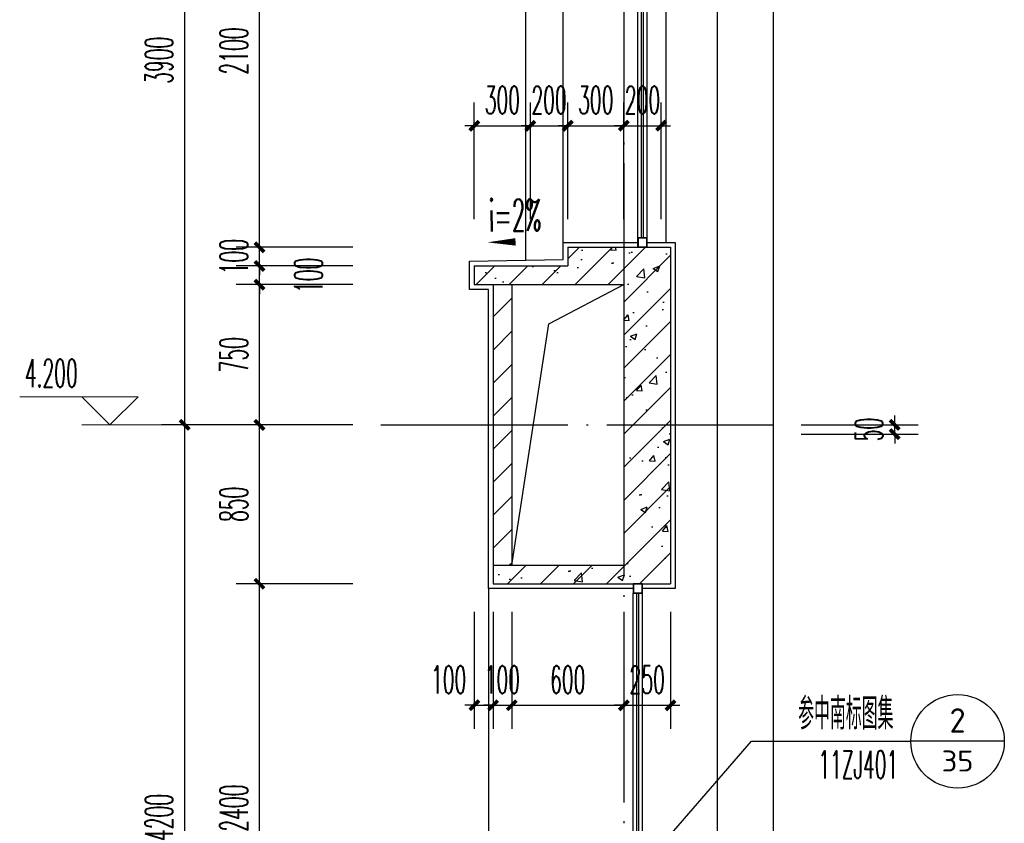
# Model space of a CAD drawing. Extents: x 1779708 to 7299578, y -1121471 to 88434.
# Tile 1017 of 1056: x 7026321 to 7031591, y -971604 to -967306. Entities that reach past the tile are written whole.
import ezdxf
from ezdxf.enums import TextEntityAlignment as Align

# ---------------------------------------------------------------- set-up
doc = ezdxf.new("R2010")
doc.units = 0
doc.header["$LTSCALE"] = 1000
doc.header["$MEASUREMENT"] = 0
doc.linetypes.add('DOTE', pattern=[2.42, 2, -0.2, 0.02, -0.2])
doc.layers.get('0').update_dxf_attribs({"linetype": 'CONTINUOUS'})
doc.layers.get('Defpoints').update_dxf_attribs({"linetype": 'CONTINUOUS'})
for name, color, linetype in [('AXIS', 3, 'CONTINUOUS'), ('DIM_IDEN', 3, 'CONTINUOUS'), ('DIM_SYMB', 3, 'CONTINUOUS'), ('DOTE', 1, 'DOTE'), ('PUB_TEXT', 7, 'CONTINUOUS'), ('WALL', 255, 'CONTINUOUS'), ('WINDOW', 2, 'CONTINUOUS'), ('填充细线', 8, 'CONTINUOUS'), ('立面中线', 140, 'CONTINUOUS'), ('粉刷线', 213, 'CONTINUOUS')]:
    doc.layers.add(name, color=color, linetype=linetype)
doc.layers.add('DIM_ELEV', color=3, linetype='CONTINUOUS', lineweight=13)
doc.styles.add('_TCH_DIM', font='SIMPLEX.shx', dxfattribs={"width": 0.7, "bigfont": 'GBCBIG.shx'})
doc.styles.add('_TCH_DIM_T3', font='SIMPLEX.shx', dxfattribs={"width": 0.494118, "bigfont": 'GBCBIG.shx'})
doc.styles.get("Standard").update_dxf_attribs({"font": 'GBENOR', "bigfont": 'GBCBIG'})
doc.dimstyles.new('_TCH_ARCH&&50', dxfattribs={"dimtxt": 148.75, "dimasz": 50, "dimexe": 125, "dimexo": 150, "dimgap": 63.125, "dimtad": 1, "dimdec": 0, "dimzin": 0, "dimdsep": 46, "dimtxsty": '_TCH_DIM_T3', "dimblk": 'ARCHTICK', "dimcen": 0.09, "dimdle": 75, "dimclrt": 7, "dimazin": 2, "dimtfac": 1, "dimtdec": 0, "dimtix": 1, "dimtmove": 2, "dimatfit": 3, "dimfxl": 250, "dimtolj": 1, "dimtzin": 0, "dimarcsym": 0})

# ---------------------------------------------------------------- blocks, each defined once
blk = doc.blocks.new('_ArchTick')
at = {"color": 0, "linetype": 'ByBlock', "const_width": 0.4}
blk.add_lwpolyline([(-0.5, -0.5), (0.5, 0.5)], dxfattribs=at)
blk = doc.blocks.new('*D1051')
at = {"layer": 'AXIS', "color": 0, "lineweight": -2, "transparency": 16777216}
for p, q in [((7027204, -973748.2), (7027204, -969398.2)), ((7028104, -969473.2), (7027079, -969473.2)), ((7028104, -973673.2), (7027079, -973673.2))]:
    blk.add_line(p, q, dxfattribs=at)
at = {"layer": 'Defpoints', "color": 0, "transparency": 16777216}
for p in [(7027204, -969473.2), (7028254, -969473.2), (7028254, -973673.2)]:
    blk.add_point(p, dxfattribs=at)
at = {"layer": 'AXIS', "color": 0, "lineweight": -2, "transparency": 16777216, "xscale": 50, "yscale": 50, "zscale": 50}
for p, rotation in [((7027204, -969473.2), 90), ((7027204, -973673.2), 270)]:
    blk.add_blockref('_ArchTick', p, dxfattribs=dict(at, rotation=rotation))
at = {"layer": 'AXIS', "color": 7, "transparency": 16777216, "insert": (7027066.5, -971573.2), "char_height": 148.75, "attachment_point": 5, "rotation": 90, "style": '_TCH_DIM_T3'}
blk.add_mtext('\\A1;4200', dxfattribs=at)
blk = doc.blocks.new('*D1052')
at = {"layer": 'AXIS', "color": 0, "lineweight": -2, "transparency": 16777216}
for p, q in [((7027204, -969548.2), (7027204, -965498.2)), ((7028104, -965573.2), (7027079, -965573.2)), ((7028104, -969473.2), (7027079, -969473.2))]:
    blk.add_line(p, q, dxfattribs=at)
at = {"layer": 'Defpoints', "color": 0, "transparency": 16777216}
for p in [(7027204, -965573.2), (7028254, -965573.2), (7028254, -969473.2)]:
    blk.add_point(p, dxfattribs=at)
at = {"layer": 'AXIS', "color": 0, "lineweight": -2, "transparency": 16777216, "xscale": 50, "yscale": 50, "zscale": 50}
for p, rotation in [((7027204, -965573.2), 90), ((7027204, -969473.2), 270)]:
    blk.add_blockref('_ArchTick', p, dxfattribs=dict(at, rotation=rotation))
at = {"layer": 'AXIS', "color": 7, "transparency": 16777216, "insert": (7027066.5, -967523.2), "char_height": 148.75, "attachment_point": 5, "rotation": 90, "style": '_TCH_DIM_T3'}
blk.add_mtext('\\A1;3900', dxfattribs=at)
blk = doc.blocks.new('*D1061')
at = {"layer": 'AXIS', "color": 0, "lineweight": -2, "transparency": 16777216}
for p, q in [((7027604, -972798.2), (7027604, -970248.2)), ((7028104, -970323.2), (7027479, -970323.2)), ((7028104, -972723.2), (7027479, -972723.2))]:
    blk.add_line(p, q, dxfattribs=at)
at = {"layer": 'Defpoints', "color": 0, "transparency": 16777216}
for p in [(7027604, -970323.2), (7028254, -970323.2), (7028254, -972723.2)]:
    blk.add_point(p, dxfattribs=at)
at = {"layer": 'AXIS', "color": 0, "lineweight": -2, "transparency": 16777216, "xscale": 50, "yscale": 50, "zscale": 50}
for p, rotation in [((7027604, -970323.2), 90), ((7027604, -972723.2), 270)]:
    blk.add_blockref('_ArchTick', p, dxfattribs=dict(at, rotation=rotation))
at = {"layer": 'AXIS', "color": 7, "transparency": 16777216, "insert": (7027466.5, -971523.2), "char_height": 148.75, "attachment_point": 5, "rotation": 90, "style": '_TCH_DIM_T3'}
blk.add_mtext('\\A1;2400', dxfattribs=at)
blk = doc.blocks.new('*D1062')
at = {"layer": 'AXIS', "color": 0, "lineweight": -2, "transparency": 16777216}
for p, q in [((7027604, -970398.2), (7027604, -969398.2)), ((7028104, -969473.2), (7027479, -969473.2)), ((7028104, -970323.2), (7027479, -970323.2))]:
    blk.add_line(p, q, dxfattribs=at)
at = {"layer": 'Defpoints', "color": 0, "transparency": 16777216}
for p in [(7027604, -969473.2), (7028254, -969473.2), (7028254, -970323.2)]:
    blk.add_point(p, dxfattribs=at)
at = {"layer": 'AXIS', "color": 0, "lineweight": -2, "transparency": 16777216, "xscale": 50, "yscale": 50, "zscale": 50}
for p, rotation in [((7027604, -969473.2), 90), ((7027604, -970323.2), 270)]:
    blk.add_blockref('_ArchTick', p, dxfattribs=dict(at, rotation=rotation))
at = {"layer": 'AXIS', "color": 7, "transparency": 16777216, "insert": (7027466.5, -969898.2), "char_height": 148.75, "attachment_point": 5, "rotation": 90, "style": '_TCH_DIM_T3'}
blk.add_mtext('\\A1;850', dxfattribs=at)
blk = doc.blocks.new('*D1063')
at = {"layer": 'AXIS', "color": 0, "lineweight": -2, "transparency": 16777216}
for p, q in [((7027604, -969548.2), (7027604, -968648.2)), ((7028104, -968723.2), (7027479, -968723.2)), ((7028104, -969473.2), (7027479, -969473.2))]:
    blk.add_line(p, q, dxfattribs=at)
at = {"layer": 'Defpoints', "color": 0, "transparency": 16777216}
for p in [(7027604, -968723.2), (7028254, -968723.2), (7028254, -969473.2)]:
    blk.add_point(p, dxfattribs=at)
at = {"layer": 'AXIS', "color": 0, "lineweight": -2, "transparency": 16777216, "xscale": 50, "yscale": 50, "zscale": 50}
for p, rotation in [((7027604, -968723.2), 90), ((7027604, -969473.2), 270)]:
    blk.add_blockref('_ArchTick', p, dxfattribs=dict(at, rotation=rotation))
at = {"layer": 'AXIS', "color": 7, "transparency": 16777216, "insert": (7027466.5, -969098.2), "char_height": 148.75, "attachment_point": 5, "rotation": 90, "style": '_TCH_DIM_T3'}
blk.add_mtext('\\A1;750', dxfattribs=at)
blk = doc.blocks.new('*D1064')
at = {"layer": 'AXIS', "color": 0, "lineweight": -2, "transparency": 16777216}
for p, q in [((7027604, -968623.2), (7027604, -968573.2)), ((7028104, -968623.2), (7027479, -968623.2)), ((7027604, -968723.2), (7027604, -968623.2)), ((7028104, -968723.2), (7027479, -968723.2)), ((7027604, -968723.2), (7027604, -968773.2))]:
    blk.add_line(p, q, dxfattribs=at)
at = {"layer": 'Defpoints', "color": 0, "transparency": 16777216}
for p in [(7027604, -968623.2), (7028254, -968623.2), (7028254, -968723.2)]:
    blk.add_point(p, dxfattribs=at)
at = {"layer": 'AXIS', "color": 0, "lineweight": -2, "transparency": 16777216, "xscale": 50, "yscale": 50, "zscale": 50}
for p, rotation in [((7027604, -968623.2), 270), ((7027604, -968723.2), 90)]:
    blk.add_blockref('_ArchTick', p, dxfattribs=dict(at, rotation=rotation))
at = {"layer": 'AXIS', "color": 7, "transparency": 16777216, "insert": (7027866.5, -968673.2), "char_height": 148.75, "attachment_point": 5, "rotation": 90, "style": '_TCH_DIM_T3'}
blk.add_mtext('\\A1;100', dxfattribs=at)
blk = doc.blocks.new('*D1065')
at = {"layer": 'AXIS', "color": 0, "lineweight": -2, "transparency": 16777216}
for p, q in [((7027604, -968523.2), (7027604, -968473.2)), ((7028104, -968523.2), (7027479, -968523.2)), ((7027604, -968623.2), (7027604, -968523.2)), ((7028104, -968623.2), (7027479, -968623.2)), ((7027604, -968623.2), (7027604, -968673.2))]:
    blk.add_line(p, q, dxfattribs=at)
at = {"layer": 'Defpoints', "color": 0, "transparency": 16777216}
for p in [(7027604, -968523.2), (7028254, -968523.2), (7028254, -968623.2)]:
    blk.add_point(p, dxfattribs=at)
at = {"layer": 'AXIS', "color": 0, "lineweight": -2, "transparency": 16777216, "xscale": 50, "yscale": 50, "zscale": 50}
for p, rotation in [((7027604, -968523.2), 270), ((7027604, -968623.2), 90)]:
    blk.add_blockref('_ArchTick', p, dxfattribs=dict(at, rotation=rotation))
at = {"layer": 'AXIS', "color": 7, "transparency": 16777216, "insert": (7027466.5, -968573.2), "char_height": 148.75, "attachment_point": 5, "rotation": 90, "style": '_TCH_DIM_T3'}
blk.add_mtext('\\A1;100', dxfattribs=at)
blk = doc.blocks.new('*D1066')
at = {"layer": 'AXIS', "color": 0, "lineweight": -2, "transparency": 16777216}
for p, q in [((7027604, -968598.2), (7027604, -966348.2)), ((7028104, -966423.2), (7027479, -966423.2)), ((7028104, -968523.2), (7027479, -968523.2))]:
    blk.add_line(p, q, dxfattribs=at)
at = {"layer": 'Defpoints', "color": 0, "transparency": 16777216}
for p in [(7027604, -966423.2), (7028254, -966423.2), (7028254, -968523.2)]:
    blk.add_point(p, dxfattribs=at)
at = {"layer": 'AXIS', "color": 0, "lineweight": -2, "transparency": 16777216, "xscale": 50, "yscale": 50, "zscale": 50}
for p, rotation in [((7027604, -966423.2), 90), ((7027604, -968523.2), 270)]:
    blk.add_blockref('_ArchTick', p, dxfattribs=dict(at, rotation=rotation))
at = {"layer": 'AXIS', "color": 7, "transparency": 16777216, "insert": (7027466.5, -967473.2), "char_height": 148.75, "attachment_point": 5, "rotation": 90, "style": '_TCH_DIM_T3'}
blk.add_mtext('\\A1;2100', dxfattribs=at)
blk = doc.blocks.new('*D1098')
at = {"layer": 'AXIS', "color": 0, "lineweight": -2, "transparency": 16777216}
for p, q in [((7028754, -970473.2), (7028754, -971098.2)), ((7028854, -970473.2), (7028854, -971098.2)), ((7028754, -970973.2), (7028704, -970973.2)), ((7028754, -970973.2), (7028854, -970973.2)), ((7028854, -970973.2), (7028904, -970973.2))]:
    blk.add_line(p, q, dxfattribs=at)
at = {"layer": 'Defpoints', "color": 0, "transparency": 16777216}
for p in [(7028754, -970323.2), (7028854, -970323.2), (7028854, -970973.2)]:
    blk.add_point(p, dxfattribs=at)
at = {"layer": 'AXIS', "color": 0, "lineweight": -2, "transparency": 16777216, "xscale": 50, "yscale": 50, "zscale": 50}
blk.add_blockref('_ArchTick', (7028754, -970973.2), dxfattribs=at)
at = {"layer": 'AXIS', "color": 0, "lineweight": -2, "transparency": 16777216, "xscale": 50, "yscale": 50, "zscale": 50, "rotation": 180}
blk.add_blockref('_ArchTick', (7028854, -970973.2), dxfattribs=at)
at = {"layer": 'AXIS', "color": 7, "transparency": 16777216, "insert": (7028616.5, -970835.7), "char_height": 148.75, "attachment_point": 5, "style": '_TCH_DIM_T3'}
blk.add_mtext('\\A1;100', dxfattribs=at)
blk = doc.blocks.new('*D1099')
at = {"layer": 'AXIS', "color": 0, "lineweight": -2, "transparency": 16777216}
for p, q in [((7028854, -970473.2), (7028854, -971098.2)), ((7028954, -970473.2), (7028954, -971098.2)), ((7028854, -970973.2), (7028804, -970973.2)), ((7028854, -970973.2), (7028954, -970973.2)), ((7028954, -970973.2), (7029004, -970973.2))]:
    blk.add_line(p, q, dxfattribs=at)
at = {"layer": 'Defpoints', "color": 0, "transparency": 16777216}
for p in [(7028854, -970323.2), (7028954, -970323.2), (7028954, -970973.2)]:
    blk.add_point(p, dxfattribs=at)
at = {"layer": 'AXIS', "color": 0, "lineweight": -2, "transparency": 16777216, "xscale": 50, "yscale": 50, "zscale": 50}
blk.add_blockref('_ArchTick', (7028854, -970973.2), dxfattribs=at)
at = {"layer": 'AXIS', "color": 0, "lineweight": -2, "transparency": 16777216, "xscale": 50, "yscale": 50, "zscale": 50, "rotation": 180}
blk.add_blockref('_ArchTick', (7028954, -970973.2), dxfattribs=at)
at = {"layer": 'AXIS', "color": 7, "transparency": 16777216, "insert": (7028904, -970835.7), "char_height": 148.75, "attachment_point": 5, "style": '_TCH_DIM_T3'}
blk.add_mtext('\\A1;100', dxfattribs=at)
blk = doc.blocks.new('*D1100')
at = {"layer": 'AXIS', "color": 0, "lineweight": -2, "transparency": 16777216}
for p, q in [((7028954, -970473.2), (7028954, -971098.2)), ((7029554, -970473.2), (7029554, -971098.2)), ((7028879, -970973.2), (7029629, -970973.2))]:
    blk.add_line(p, q, dxfattribs=at)
at = {"layer": 'Defpoints', "color": 0, "transparency": 16777216}
for p in [(7028954, -970323.2), (7029554, -970323.2), (7029554, -970973.2)]:
    blk.add_point(p, dxfattribs=at)
at = {"layer": 'AXIS', "color": 0, "lineweight": -2, "transparency": 16777216, "xscale": 50, "yscale": 50, "zscale": 50, "rotation": 180}
blk.add_blockref('_ArchTick', (7028954, -970973.2), dxfattribs=at)
at = {"layer": 'AXIS', "color": 0, "lineweight": -2, "transparency": 16777216, "xscale": 50, "yscale": 50, "zscale": 50}
blk.add_blockref('_ArchTick', (7029554, -970973.2), dxfattribs=at)
at = {"layer": 'AXIS', "color": 7, "transparency": 16777216, "insert": (7029254, -970835.7), "char_height": 148.75, "attachment_point": 5, "style": '_TCH_DIM_T3'}
blk.add_mtext('\\A1;600', dxfattribs=at)
blk = doc.blocks.new('*D1101')
at = {"layer": 'AXIS', "color": 0, "lineweight": -2, "transparency": 16777216}
for p, q in [((7029554, -970473.2), (7029554, -971098.2)), ((7029804, -970473.2), (7029804, -971098.2)), ((7029554, -970973.2), (7029504, -970973.2)), ((7029554, -970973.2), (7029804, -970973.2)), ((7029804, -970973.2), (7029854, -970973.2))]:
    blk.add_line(p, q, dxfattribs=at)
at = {"layer": 'Defpoints', "color": 0, "transparency": 16777216}
for p in [(7029554, -970323.2), (7029804, -970323.2), (7029804, -970973.2)]:
    blk.add_point(p, dxfattribs=at)
at = {"layer": 'AXIS', "color": 0, "lineweight": -2, "transparency": 16777216, "xscale": 50, "yscale": 50, "zscale": 50}
blk.add_blockref('_ArchTick', (7029554, -970973.2), dxfattribs=at)
at = {"layer": 'AXIS', "color": 0, "lineweight": -2, "transparency": 16777216, "xscale": 50, "yscale": 50, "zscale": 50, "rotation": 180}
blk.add_blockref('_ArchTick', (7029804, -970973.2), dxfattribs=at)
at = {"layer": 'AXIS', "color": 7, "transparency": 16777216, "insert": (7029679, -970835.7), "char_height": 148.75, "attachment_point": 5, "style": '_TCH_DIM_T3'}
blk.add_mtext('\\A1;250', dxfattribs=at)
blk = doc.blocks.new('*D1129')
at = {"layer": 'AXIS', "color": 0, "lineweight": -2, "transparency": 16777216}
for p, q in [((7028754, -968373.2), (7028754, -967748.2)), ((7029054, -968373.2), (7029054, -967748.2)), ((7028754, -967873.2), (7028704, -967873.2)), ((7028754, -967873.2), (7029054, -967873.2)), ((7029054, -967873.2), (7029104, -967873.2))]:
    blk.add_line(p, q, dxfattribs=at)
at = {"layer": 'Defpoints', "color": 0, "transparency": 16777216}
for p in [(7029054, -967873.2), (7028754, -968523.2), (7029054, -968523.2)]:
    blk.add_point(p, dxfattribs=at)
at = {"layer": 'AXIS', "color": 0, "lineweight": -2, "transparency": 16777216, "xscale": 50, "yscale": 50, "zscale": 50}
blk.add_blockref('_ArchTick', (7028754, -967873.2), dxfattribs=at)
at = {"layer": 'AXIS', "color": 0, "lineweight": -2, "transparency": 16777216, "xscale": 50, "yscale": 50, "zscale": 50, "rotation": 180}
blk.add_blockref('_ArchTick', (7029054, -967873.2), dxfattribs=at)
at = {"layer": 'AXIS', "color": 7, "transparency": 16777216, "insert": (7028904, -967735.7), "char_height": 148.75, "attachment_point": 5, "style": '_TCH_DIM_T3'}
blk.add_mtext('\\A1;300', dxfattribs=at)
blk = doc.blocks.new('*D1130')
at = {"layer": 'AXIS', "color": 0, "lineweight": -2, "transparency": 16777216}
for p, q in [((7029054, -968373.2), (7029054, -967748.2)), ((7029254, -968373.2), (7029254, -967748.2)), ((7029054, -967873.2), (7029004, -967873.2)), ((7029054, -967873.2), (7029254, -967873.2)), ((7029254, -967873.2), (7029304, -967873.2))]:
    blk.add_line(p, q, dxfattribs=at)
at = {"layer": 'Defpoints', "color": 0, "transparency": 16777216}
for p in [(7029254, -967873.2), (7029054, -968523.2), (7029254, -968523.2)]:
    blk.add_point(p, dxfattribs=at)
at = {"layer": 'AXIS', "color": 0, "lineweight": -2, "transparency": 16777216, "xscale": 50, "yscale": 50, "zscale": 50}
blk.add_blockref('_ArchTick', (7029054, -967873.2), dxfattribs=at)
at = {"layer": 'AXIS', "color": 0, "lineweight": -2, "transparency": 16777216, "xscale": 50, "yscale": 50, "zscale": 50, "rotation": 180}
blk.add_blockref('_ArchTick', (7029254, -967873.2), dxfattribs=at)
at = {"layer": 'AXIS', "color": 7, "transparency": 16777216, "insert": (7029154, -967735.7), "char_height": 148.75, "attachment_point": 5, "style": '_TCH_DIM_T3'}
blk.add_mtext('\\A1;200', dxfattribs=at)
blk = doc.blocks.new('*D1131')
at = {"layer": 'AXIS', "color": 0, "lineweight": -2, "transparency": 16777216}
for p, q in [((7029254, -968373.2), (7029254, -967748.2)), ((7029554, -968373.2), (7029554, -967748.2)), ((7029254, -967873.2), (7029204, -967873.2)), ((7029254, -967873.2), (7029554, -967873.2)), ((7029554, -967873.2), (7029604, -967873.2))]:
    blk.add_line(p, q, dxfattribs=at)
at = {"layer": 'Defpoints', "color": 0, "transparency": 16777216}
for p in [(7029554, -967873.2), (7029254, -968523.2), (7029554, -968523.2)]:
    blk.add_point(p, dxfattribs=at)
at = {"layer": 'AXIS', "color": 0, "lineweight": -2, "transparency": 16777216, "xscale": 50, "yscale": 50, "zscale": 50}
blk.add_blockref('_ArchTick', (7029254, -967873.2), dxfattribs=at)
at = {"layer": 'AXIS', "color": 0, "lineweight": -2, "transparency": 16777216, "xscale": 50, "yscale": 50, "zscale": 50, "rotation": 180}
blk.add_blockref('_ArchTick', (7029554, -967873.2), dxfattribs=at)
at = {"layer": 'AXIS', "color": 7, "transparency": 16777216, "insert": (7029404, -967735.7), "char_height": 148.75, "attachment_point": 5, "style": '_TCH_DIM_T3'}
blk.add_mtext('\\A1;300', dxfattribs=at)
blk = doc.blocks.new('*D1132')
at = {"layer": 'AXIS', "color": 0, "lineweight": -2, "transparency": 16777216}
for p, q in [((7029554, -968373.2), (7029554, -967748.2)), ((7029754, -968373.2), (7029754, -967748.2)), ((7029554, -967873.2), (7029504, -967873.2)), ((7029554, -967873.2), (7029754, -967873.2)), ((7029754, -967873.2), (7029804, -967873.2))]:
    blk.add_line(p, q, dxfattribs=at)
at = {"layer": 'Defpoints', "color": 0, "transparency": 16777216}
for p in [(7029754, -967873.2), (7029554, -968523.2), (7029754, -968523.2)]:
    blk.add_point(p, dxfattribs=at)
at = {"layer": 'AXIS', "color": 0, "lineweight": -2, "transparency": 16777216, "xscale": 50, "yscale": 50, "zscale": 50}
blk.add_blockref('_ArchTick', (7029554, -967873.2), dxfattribs=at)
at = {"layer": 'AXIS', "color": 0, "lineweight": -2, "transparency": 16777216, "xscale": 50, "yscale": 50, "zscale": 50, "rotation": 180}
blk.add_blockref('_ArchTick', (7029754, -967873.2), dxfattribs=at)
at = {"layer": 'AXIS', "color": 7, "transparency": 16777216, "insert": (7029654, -967735.7), "char_height": 148.75, "attachment_point": 5, "style": '_TCH_DIM_T3'}
blk.add_mtext('\\A1;200', dxfattribs=at)
blk = doc.blocks.new('*D1137')
at = {"layer": 'AXIS', "color": 0, "lineweight": -2, "transparency": 16777216}
for p, q in [((7031004, -969473.2), (7031004, -969423.2)), ((7030504, -969473.2), (7031129, -969473.2)), ((7031004, -969523.2), (7031004, -969473.2)), ((7030504, -969523.2), (7031129, -969523.2)), ((7031004, -969523.2), (7031004, -969573.2))]:
    blk.add_line(p, q, dxfattribs=at)
at = {"layer": 'Defpoints', "color": 0, "transparency": 16777216}
for p in [(7030354, -969473.2), (7031004, -969473.2), (7030354, -969523.2)]:
    blk.add_point(p, dxfattribs=at)
at = {"layer": 'AXIS', "color": 0, "lineweight": -2, "transparency": 16777216, "xscale": 50, "yscale": 50, "zscale": 50}
for p, rotation in [((7031004, -969473.2), 270), ((7031004, -969523.2), 90)]:
    blk.add_blockref('_ArchTick', p, dxfattribs=dict(at, rotation=rotation))
at = {"layer": 'AXIS', "color": 7, "transparency": 16777216, "insert": (7030866.5, -969498.2), "char_height": 148.75, "attachment_point": 5, "rotation": 90, "style": '_TCH_DIM_T3'}
blk.add_mtext('\\A1;50', dxfattribs=at)

msp = doc.modelspace()

# ---------------------------------------------------------------- hatches: boundary and pattern name
at = {"layer": '填充细线'}
h = msp.add_hatch(dxfattribs=at)
h.set_pattern_fill('钢筋混凝土', color=114, scale=50)
h.set_pattern_definition([(45, (7028754.01, -970323.25), (-88.388, 88.388), []), (50, (7028754.01, -970323.25), (358.63, -31.376), [37.5, -412.5]), (355, (7028754, -970323.25), (-69.376, 376.096), [30, -330]), (100.451, (7028783.9, -970325.86), (289.255, 344.72), [31.87, -350.57]), (46.184, (7028754, -970223.25), (533.62, -82.76), [56.25, -618.75]), (96.636, (7028798.5, -970230.14), (467.33, 487.06), [47.8, -525.86]), (351.184, (7028754, -970223.25), (467.33, 487.06), [45, -495]), (21, (7028804.01, -970248.25), (298.454, -201.31), [37.5, -412.5]), (326, (7028804, -970248.25), (121.66, 362.575), [30, -330]), (71.451, (7028828.9, -970265.02), (420.11, 161.265), [31.87, -350.57]), (37.5, (7028754.01, -970323.25), (6.08, 166.447), [0, -326, 0, -335, 0, -331.25]), (7.5, (7028754.01, -970323.25), (131.535, 197.206), [0, -191, 0, -318.5, 0, -126.25]), (327.5, (7028642.51, -970323.25), (266.911, -11.2774), [0, -125, 0, -390, 0, -517.5]), (317.5, (7028592.51, -970323.25), (291.593, 50.052), [0, -162.5, 0, -259, 0, -367.5])])
h.paths.add_polyline_path([(7029804, -968523.2), (7029254, -968523.2), (7029254, -968623.2), (7028754, -968623.2), (7028754, -968723.2), (7029554, -968723.2), (7029554, -970223.2), (7028854, -970223.2), (7028854, -970323.2), (7029804, -970323.2)])
h = msp.add_hatch(dxfattribs=at)
h.set_pattern_fill('普通砖', color=114, scale=50)
h.set_pattern_definition([(45, (7028854.01, -970133.49), (-88.388, 88.388), [])])
h.paths.add_polyline_path([(7028954, -968723.2), (7028854, -968723.2), (7028854, -970223.2), (7028954, -970223.2)])

# ---------------------------------------------------------------- linework, layer by layer
at = {"layer": 'DIM_ELEV'}
for p, q in [((7026954, -969323.2), (7026320.7, -969323.2)), ((7026804, -969473.2), (7026654, -969323.2)), ((7026804, -969473.2), (7026954, -969323.2)), ((7027604, -969473.2), (7026654, -969473.2))]:
    msp.add_line(p, q, dxfattribs=at)
at = {"layer": 'DIM_IDEN'}
for p, q in [((7029710, -971771.4), (7030238.2, -971165.8)), ((7030238.2, -971165.8), (7031090.5, -971165.8)), ((7031590.5, -971165.8), (7031090.5, -971165.8))]:
    msp.add_line(p, q, dxfattribs=at)
msp.add_circle((7031340.5, -971165.8), 250, dxfattribs=at)
at = {"layer": 'DIM_SYMB'}
msp.add_lwpolyline([(7030354, -948123.2), (7030354, -961542), (7030459, -961580.2), (7030249, -961617.2), (7030354, -961654.5), (7030354, -975073.2)], dxfattribs=at)
msp.add_lwpolyline([(7029132.9, -968491.8, 0, 0, 0), (7028824.4, -968496.9, 0, 40, 0), (7028974.4, -968494.4, 0, 0, 0)], format="xyseb", dxfattribs=at)
at = {"layer": 'DOTE', "linetype": 'DOTE', "ltscale": 0.5}
for p, q in [((7029554, -949923.2), (7029554, -974923.2)), ((7028254, -969473.2), (7030354, -969473.2))]:
    msp.add_line(p, q, dxfattribs=at)
at = {"layer": 'WALL'}
for p, q in [((7029254, -968523.2), (7029254, -968623.2)), ((7029254, -968523.2), (7029254, -968623.2)), ((7029254, -968523.2), (7029804, -968523.2)), ((7029804, -968523.2), (7029804, -970323.2)), ((7028754, -968623.2), (7028754, -968723.2)), ((7028754, -968623.2), (7029254, -968623.2)), ((7028754, -968723.2), (7029554, -968723.2)), ((7028854, -968723.2), (7028854, -970323.2)), ((7028954, -968723.2), (7028954, -970223.2)), ((7029554, -968723.2), (7029554, -970223.2)), ((7028854, -970223.2), (7029554, -970223.2)), ((7028854, -970323.2), (7029804, -970323.2))]:
    msp.add_line(p, q, dxfattribs=at)
at = {"layer": 'WINDOW'}
for p, q in [((7029629, -968523.2), (7029629, -966473.2)), ((7029679, -968523.2), (7029679, -966473.2)), ((7029604, -972723.2), (7029604, -970373.2)), ((7029654, -972723.2), (7029654, -970373.2))]:
    msp.add_line(p, q, dxfattribs=at)
at = {"layer": 'WINDOW', "color": 4}
for p, q in [((7029649, -968473.2), (7029649, -966473.2)), ((7029659, -968473.2), (7029659, -966473.2)), ((7029624, -972673.2), (7029624, -970373.2)), ((7029634, -972673.2), (7029634, -970373.2))]:
    msp.add_line(p, q, dxfattribs=at)
at = {"layer": 'WINDOW'}
for points in [[(7029679, -968523.2), (7029679, -968473.2), (7029629, -968473.2), (7029629, -968523.2)], [(7029677, -968521.2), (7029677, -968475.2), (7029631, -968475.2), (7029631, -968521.2)], [(7029654, -970373.2), (7029654, -970323.2), (7029604, -970323.2), (7029604, -970373.2)], [(7029652, -970371.2), (7029652, -970325.2), (7029606, -970325.2), (7029606, -970371.2)]]:
    msp.add_lwpolyline(points, close=True, dxfattribs=at)
at = {"layer": '填充细线', "color": 114}
msp.add_lwpolyline([(7028954, -970223.2), (7029153, -968932), (7029554, -968723.2)], dxfattribs=at)
at = {"layer": '立面中线'}
msp.add_line((7030054, -965748.2), (7030054, -972773.2), dxfattribs=at)
at = {"layer": '粉刷线'}
for p, q in [((7029029, -968592.2), (7029029, -966348.2)), ((7029229, -968498.2), (7029229, -966448.2)), ((7029779, -966448.2), (7029779, -968498.2)), ((7028829, -970348.2), (7028829, -974923.2))]:
    msp.add_line(p, q, dxfattribs=at)
for points in [[(7029604, -970348.2), (7028829, -970348.2), (7028829, -968748.2), (7028729, -968748.2), (7028729, -968598.2), (7029229, -968588.2), (7029229, -968498.2), (7029629, -968498.2)], [(7029679, -968498.2), (7029829, -968498.2), (7029829, -970348.2), (7029654, -970348.2)]]:
    msp.add_lwpolyline(points, dxfattribs=at)

# ---------------------------------------------------------------- texts
at = {"layer": 'PUB_TEXT', "color": 7, "style": '_TCH_DIM', "width": 0.494118}
msp.add_text('i=2%', height=170, rotation=0.9548, dxfattribs=at).set_placement((7028833.7, -968439.5))
msp.add_text('4.200', height=148.75, dxfattribs=at).set_placement((7026348, -969270.7))
at = {"layer": 'PUB_TEXT', "style": '_TCH_DIM'}
for s, height, width, p in [('参中南标图集', 168.79, 0.7, (7030487.1, -971102.7)), ('11ZJ401', 148.75, 0.494118, (7030594.7, -971364.6))]:
    msp.add_text(s, height=height, dxfattribs=dict(at, width=width)).set_placement(p)
at = {"layer": 'PUB_TEXT', "color": 7}
for s, height, width, p, p2 in [('2', 130.6, 0.995924, (7031297.4, -971119.6), (7031383.6, -971119.6)), ('35', 112.17, 1.056558, (7031255.2, -971327.1), (7031425.8, -971327.1))]:
    msp.add_text(s, height=height, dxfattribs=dict(at, width=width)).set_placement(p, p2, align=Align.FIT)

# ---------------------------------------------------------------- dimensions: what is measured, and where the dimension line sits
at = {"layer": 'AXIS'}
for p1, p2, distance, picture, middle in [((7028254, -969473.2), (7028254, -965573.2), 1050, '*D1052', (7027066.5, -967523.2)), ((7028254, -968523.2), (7028254, -966423.2), 650, '*D1066', (7027466.5, -967473.2)), ((7028754, -968523.2), (7029054, -968523.2), 650, '*D1129', (7028904, -967735.7)), ((7029054, -968523.2), (7029254, -968523.2), 650, '*D1130', (7029154, -967735.7)), ((7029254, -968523.2), (7029554, -968523.2), 650, '*D1131', (7029404, -967735.7)), ((7029554, -968523.2), (7029754, -968523.2), 650, '*D1132', (7029654, -967735.7)), ((7028254, -968623.2), (7028254, -968523.2), 650, '*D1065', (7027466.5, -968573.2)), ((7028254, -969473.2), (7028254, -968723.2), 650, '*D1063', (7027466.5, -969098.2)), ((7030354, -969523.2), (7030354, -969473.2), -650, '*D1137', (7030866.5, -969498.2)), ((7028254, -973673.2), (7028254, -969473.2), 1050, '*D1051', (7027066.5, -971573.2)), ((7028254, -970323.2), (7028254, -969473.2), 650, '*D1062', (7027466.5, -969898.2)), ((7028254, -972723.2), (7028254, -970323.2), 650, '*D1061', (7027466.5, -971523.2)), ((7028854, -970323.2), (7028954, -970323.2), -650, '*D1099', (7028904, -970835.7)), ((7028954, -970323.2), (7029554, -970323.2), -650, '*D1100', (7029254, -970835.7)), ((7029554, -970323.2), (7029804, -970323.2), -650, '*D1101', (7029679, -970835.7))]:
    dim = msp.add_aligned_dim(p1=p1, p2=p2, distance=distance, dimstyle='_TCH_ARCH&&50', dxfattribs=at)
    dim.commit()
    dim.dimension.update_dxf_attribs({"geometry": picture, "text_midpoint": middle})
for base, p1, p2, angle, picture, middle in [((7027604, -968623.2), (7028254, -968723.2), (7028254, -968623.2), 90, '*D1064', (7027866.5, -968673.2)), ((7028854, -970973.2), (7028754, -970323.2), (7028854, -970323.2), 0, '*D1098', (7028616.5, -970835.7))]:
    dim = msp.add_linear_dim(base=base, p1=p1, p2=p2, angle=angle, dimstyle='_TCH_ARCH&&50', dxfattribs=at)
    dim.commit()
    dim.dimension.update_dxf_attribs({"geometry": picture, "text_midpoint": middle, "dimtype": 161})

doc.saveas('drawing.dxf')
